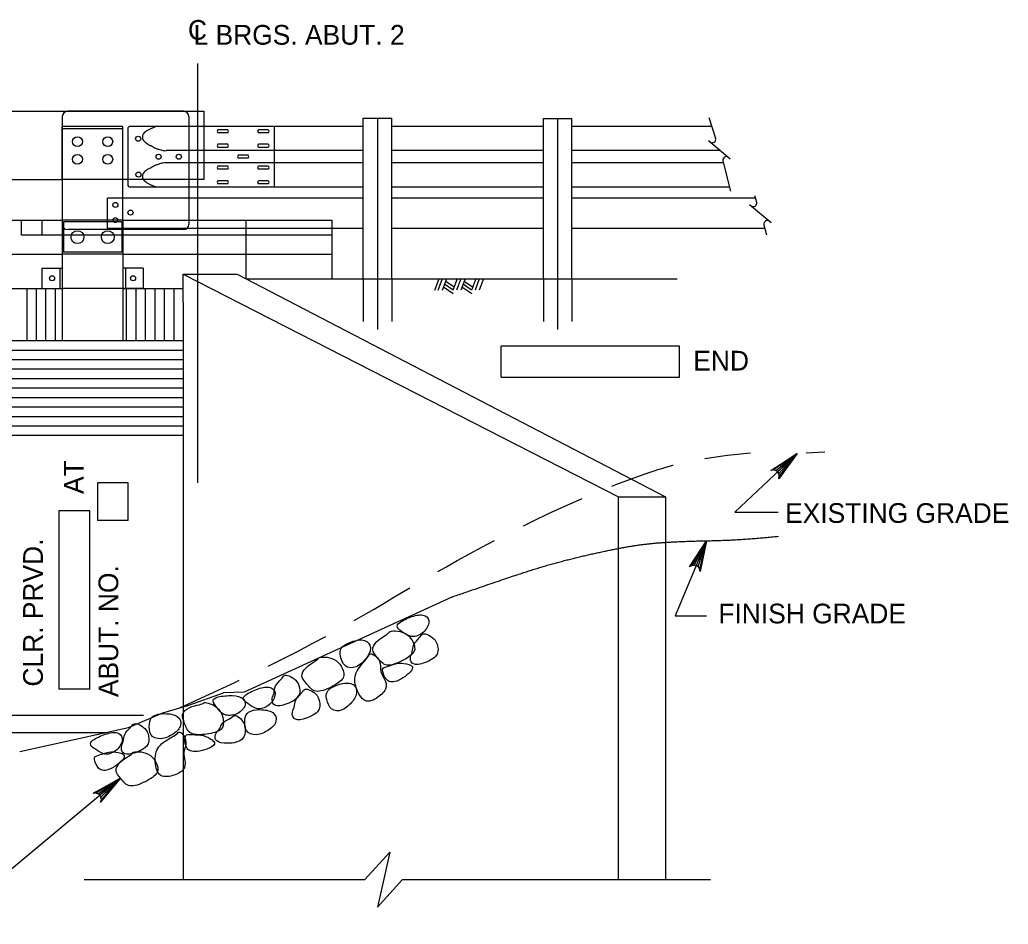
# Model space of a CAD drawing. Extents: x 638263 to 640391, y 293683 to 298655.
# Drawn here: x 638736.4 to 638886.7, y 297938.7 to 298076.3 of the extents above; entities that cross this region are included whole.
import ezdxf

# ---------------------------------------------------------------- set-up
doc = ezdxf.new("R2010")
doc.units = 0
for name, color, linetype in [('2', 7, 'Continuous'), ('3', 7, 'Continuous'), ('4', 7, 'Continuous'), ('5', 7, 'Continuous'), ('8', 7, 'Continuous'), ('Level 25', 7, 'Continuous')]:
    doc.layers.add(name, color=color, linetype=linetype)

msp = doc.modelspace()

# ---------------------------------------------------------------- linework, layer by layer
at = {"layer": '2'}
for p, q in [((638591.38, 298062.37), (638764.38, 298062.37)), ((638742.83, 298061.6), (638742.83, 298060.06)), ((638761.3, 298062.37), (638743.6, 298062.37)), ((638762.07, 298061.6), (638762.07, 298060.06)), ((638764.38, 298062.37), (638764.38, 298060.06)), ((638752.06, 298060.06), (638742.82, 298060.06)), ((638742.82, 298051.98), (638742.82, 298060.06)), ((638752.06, 298045.81), (638752.06, 298060.06)), ((638764.38, 298060.07), (638753.16, 298060.07)), ((638762.07, 298060.06), (638762.07, 298050.83)), ((638774.96, 298060.07), (638764.38, 298060.07)), ((638764.38, 298060.06), (638764.38, 298051.98)), ((638775.03, 298060.07), (638775.03, 298050.83)), ((638788.6, 298060.07), (638775.03, 298060.07)), ((638816, 298060.07), (638792.93, 298060.07)), ((638841.62, 298060.07), (638820.32, 298060.07)), ((638752.06, 298059.68), (638742.82, 298059.68)), ((638752.79, 298059.7), (638752.79, 298051.2)), ((638767.99, 298059.56), (638766.51, 298059.56)), ((638767.99, 298059.1), (638766.51, 298059.1)), ((638774.16, 298059.56), (638772.68, 298059.56)), ((638774.16, 298059.1), (638772.68, 298059.1)), ((638767.99, 298057.35), (638766.51, 298057.35)), ((638774.16, 298057.35), (638772.68, 298057.35)), ((638764.38, 298056.38), (638758.63, 298056.38)), ((638788.6, 298056.38), (638764.38, 298056.38)), ((638767.99, 298056.88), (638766.51, 298056.88)), ((638771.08, 298055.68), (638769.6, 298055.68)), ((638774.16, 298056.88), (638772.68, 298056.88)), ((638816, 298056.38), (638792.93, 298056.38)), ((638842.94, 298056.38), (638820.32, 298056.38)), ((638764.38, 298054.53), (638758.63, 298054.53)), ((638788.6, 298054.53), (638764.38, 298054.53)), ((638767.99, 298054.02), (638766.51, 298054.02)), ((638771.08, 298055.22), (638769.6, 298055.22)), ((638774.16, 298054.02), (638772.68, 298054.02)), ((638816, 298054.53), (638792.93, 298054.53)), ((638843.38, 298054.53), (638820.32, 298054.53)), ((638767.99, 298053.56), (638766.51, 298053.56)), ((638774.16, 298053.56), (638772.68, 298053.56)), ((638704.45, 298051.98), (638742.82, 298051.98)), ((638742.82, 298051.98), (638742.82, 298045.81)), ((638752.06, 298051.98), (638742.82, 298051.98)), ((638762.07, 298051.98), (638752.06, 298051.98)), ((638764.38, 298051.98), (638762.07, 298051.98)), ((638767.99, 298051.8), (638766.51, 298051.8)), ((638767.99, 298051.34), (638766.51, 298051.34)), ((638774.16, 298051.8), (638772.68, 298051.8)), ((638774.16, 298051.34), (638772.68, 298051.34)), ((638762.07, 298050.83), (638753.16, 298050.83)), ((638788.6, 298050.83), (638762.07, 298050.83)), ((638816, 298050.83), (638792.93, 298050.83)), ((638844.31, 298050.83), (638820.32, 298050.83)), ((638749.71, 298044.55), (638749.71, 298049.17)), ((638762.07, 298049.17), (638749.71, 298049.17)), ((638788.6, 298049.17), (638762.07, 298049.17)), ((638816, 298049.17), (638792.93, 298049.17)), ((638848.24, 298049.17), (638820.32, 298049.17)), ((638704.45, 298045.81), (638742.82, 298045.81)), ((638736.65, 298043.51), (638736.65, 298045.81)), ((638739.75, 298043.51), (638739.75, 298045.81)), ((638742.82, 298045.81), (638742.82, 298027.49)), ((638752.06, 298045.81), (638742.82, 298045.81)), ((638751.9, 298045.53), (638743.02, 298045.53)), ((638743.02, 298045.53), (638743.02, 298040.92)), ((638751.9, 298045.53), (638751.9, 298040.92)), ((638752.06, 298045.81), (638752.06, 298027.49)), ((638752.06, 298045.81), (638783.82, 298045.81)), ((638762.07, 298045.81), (638762.07, 298045.15)), ((638783.82, 298045.81), (638783.82, 298036.87)), ((638783.81, 298043.51), (638736.65, 298043.51)), ((638761.3, 298044.38), (638743.6, 298044.38)), ((638783.81, 298044.55), (638749.71, 298044.55)), ((638788.6, 298044.55), (638783.81, 298044.55)), ((638816, 298044.55), (638792.93, 298044.55)), ((638849.68, 298044.55), (638820.32, 298044.55)), ((638704.45, 298040.62), (638742.82, 298040.62)), ((638752.06, 298040.62), (638742.82, 298040.62)), ((638751.9, 298040.92), (638743.02, 298040.92)), ((638739.73, 298038.52), (638742.82, 298038.52)), ((638739.73, 298038.52), (638739.73, 298035.43)), ((638742.46, 298038.52), (638742.46, 298035.43)), ((638742.82, 298038.52), (638742.82, 298035.43)), ((638755.15, 298038.52), (638752.06, 298038.52)), ((638752.06, 298038.52), (638752.06, 298035.43)), ((638752.42, 298038.52), (638752.42, 298035.43)), ((638755.15, 298038.52), (638755.15, 298035.43)), ((638739.73, 298035.43), (638742.82, 298035.43)), ((638752.06, 298035.43), (638742.82, 298035.43)), ((638755.15, 298035.43), (638752.06, 298035.43))]:
    msp.add_line(p, q, dxfattribs=at)
for centre, radius in [((638745.14, 298057.75), 0.748), ((638749.75, 298057.75), 0.748), ((638754.37, 298058.19), 0.385), ((638745.14, 298055.06), 0.748), ((638749.75, 298055.06), 0.748), ((638757.48, 298055.46), 0.385), ((638760.56, 298055.46), 0.385), ((638754.4, 298052.74), 0.385), ((638750.9, 298048.12), 0.385), ((638753.21, 298046.96), 0.385), ((638750.9, 298045.81), 0.385), ((638745.14, 298043.22), 0.978), ((638749.75, 298043.22), 0.978), ((638741.28, 298036.97), 0.385), ((638753.6, 298036.97), 0.385)]:
    msp.add_circle(centre, radius, dxfattribs=at)
for centre, radius, start, end in [((638743.6, 298061.6), 0.77, 90, 180), ((638761.3, 298061.6), 0.77, 0, 90), ((638753.16, 298059.7), 0.369, 90, 180), ((638757.57, 298058.2), 1.88, 108.4934, 111.9093), ((638760.2, 298050.35), 10.17, 107.0234, 108.4934), ((638755.93, 298058.44), 0.916, 120.3532, 238.6149), ((638758.25, 298055.8), 4.42, 125.3229, 129.0151), ((638756.25, 298058.62), 0.955, 117.3798, 125.3229), ((638770.44, 298031.23), 31.8, 116.5749, 117.3798), ((638757.29, 298057.51), 2.42, 113.6547, 116.5749), ((638758.7, 298054.29), 5.93, 112.3149, 113.6547), ((638781.02, 297999.9), 64.73, 111.9093, 112.3149), ((638766.65, 298059.33), 0.269, 120.8559, 239.1441), ((638767.85, 298059.33), 0.269, 300.8559, 59.1441), ((638772.82, 298059.33), 0.269, 120.8559, 239.1441), ((638774.02, 298059.33), 0.269, 300.8559, 59.1441), ((638758.68, 298061.4), 4.94, 229.2007, 233.1182), ((638756.37, 298058.32), 1.09, 233.1182, 241.475), ((638943.45, 298402.51), 392.83, 241.475, 241.5275), ((638695.93, 297946.11), 126.36, 61.435, 61.5275), ((638701.32, 297956.02), 115.08, 61.2499, 61.435), ((638766.65, 298057.12), 0.269, 120.8559, 239.1441), ((638767.85, 298057.12), 0.269, 300.8559, 59.1441), ((638772.82, 298057.12), 0.269, 120.8559, 239.1441), ((638774.02, 298057.12), 0.269, 300.8559, 59.1441), ((638766.99, 298075.72), 21.45, 241.2499, 241.6785), ((638757.12, 298057.4), 0.644, 241.6785, 249.7671), ((638763.18, 298073.85), 18.18, 249.7671, 251.2889), ((638758.36, 298059.62), 3.14, 251.2889, 252.6389), ((638784.86, 298144.39), 91.96, 252.6389, 252.8885), ((638758.44, 298058.56), 2.16, 252.8885, 261.633), ((638758.86, 298061.4), 5.03, 261.633, 267.3571), ((638769.74, 298055.45), 0.269, 120.8559, 239.1441), ((638770.94, 298055.45), 0.269, 300.8559, 59.1441), ((638701.32, 298154.89), 115.08, 298.565, 298.7501), ((638766.99, 298035.18), 21.45, 118.3215, 118.7501), ((638757.12, 298053.5), 0.644, 110.2329, 118.3215), ((638763.18, 298037.05), 18.18, 108.7111, 110.2329), ((638758.36, 298051.29), 3.14, 107.3611, 108.7111), ((638784.86, 297966.52), 91.96, 107.1115, 107.3611), ((638758.44, 298052.35), 2.16, 98.367, 107.1115), ((638758.86, 298049.5), 5.03, 92.6429, 98.367), ((638766.65, 298053.79), 0.269, 120.8559, 239.1441), ((638767.85, 298053.79), 0.269, 300.8559, 59.1441), ((638772.82, 298053.79), 0.269, 120.8559, 239.1441), ((638774.02, 298053.79), 0.269, 300.8559, 59.1441), ((638755.93, 298052.47), 0.916, 121.3851, 239.6468), ((638758.68, 298049.51), 4.94, 126.8818, 130.7993), ((638756.37, 298052.59), 1.09, 118.525, 126.8818), ((638943.45, 297708.4), 392.83, 118.4725, 118.525), ((638695.93, 298164.79), 126.36, 298.4725, 298.565), ((638753.16, 298051.2), 0.369, 180, 270), ((638758.25, 298055.11), 4.42, 230.9849, 234.6771), ((638756.25, 298052.28), 0.955, 234.6771, 242.6202), ((638770.44, 298079.67), 31.8, 242.6202, 243.4251), ((638757.29, 298053.39), 2.42, 243.4251, 246.3453), ((638758.7, 298056.61), 5.93, 246.3453, 247.6851), ((638781.02, 298111), 64.73, 247.6851, 248.0907), ((638766.65, 298051.57), 0.269, 120.8559, 239.1441), ((638767.85, 298051.57), 0.269, 300.8559, 59.1441), ((638772.82, 298051.57), 0.269, 120.8559, 239.1441), ((638774.02, 298051.57), 0.269, 300.8559, 59.1441), ((638757.57, 298052.7), 1.88, 248.0907, 251.5066), ((638760.2, 298060.56), 10.17, 251.5066, 252.9766), ((638743.6, 298045.15), 0.77, 180, 270), ((638761.3, 298045.15), 0.77, 270, 0)]:
    msp.add_arc(centre, radius, start, end, dxfattribs=at)
at = {"layer": '3'}
for p, q in [((638788.6, 298061.34), (638792.93, 298061.34)), ((638788.6, 298036.87), (638788.6, 298061.34)), ((638790.76, 298061.34), (638790.76, 298029.17)), ((638792.93, 298036.87), (638792.93, 298061.34)), ((638816, 298061.26), (638820.32, 298061.26)), ((638816, 298036.87), (638816, 298061.26)), ((638818.16, 298061.26), (638818.16, 298029.17)), ((638820.32, 298036.87), (638820.32, 298061.26)), ((638841.18, 298061.44), (638842.19, 298058.29)), ((638841.13, 298057.9), (638844.39, 298055.16)), ((638843.31, 298054.82), (638844.46, 298050.22)), ((638848.11, 298049.56), (638848.43, 298048.56)), ((638847.36, 298048.18), (638850.63, 298045.44)), ((638770.81, 298036.87), (638770.81, 298045.81)), ((638849.55, 298045.1), (638849.93, 298043.59)), ((638752.06, 298040.62), (638783.82, 298040.62)), ((638761.22, 298033.26), (638761.22, 298037.59)), ((638761.22, 298037.59), (638769.43, 298037.59)), ((638761.22, 298037.59), (638827.42, 298003.71)), ((638769.43, 298037.59), (638834.56, 298003.71)), ((638770.81, 298036.87), (638836.36, 298036.87)), ((638788.6, 298036.87), (638788.6, 298030.38)), ((638792.93, 298036.87), (638792.93, 298030.38)), ((638800.09, 298036.87), (638799.42, 298035.11)), ((638800.63, 298036.88), (638799.97, 298035.12)), ((638801.27, 298036.89), (638800.6, 298035.13)), ((638800.98, 298036.11), (638802.27, 298035.22)), ((638801.14, 298036.54), (638802.43, 298035.65)), ((638802.9, 298036.89), (638802.24, 298035.15)), ((638803.45, 298036.89), (638802.79, 298035.16)), ((638804.08, 298036.9), (638803.43, 298035.17)), ((638803.79, 298036.12), (638805.08, 298035.23)), ((638803.95, 298036.55), (638805.24, 298035.66)), ((638805.71, 298036.9), (638805.05, 298035.16)), ((638806.25, 298036.9), (638805.6, 298035.17)), ((638806.89, 298036.9), (638806.24, 298035.18)), ((638816, 298036.87), (638816, 298030.38)), ((638820.32, 298036.87), (638820.32, 298030.38)), ((638704.45, 298035.43), (638742.82, 298035.43)), ((638752.06, 298035.43), (638761.22, 298035.43)), ((638800.8, 298035.66), (638802.3, 298034.63)), ((638803.61, 298035.68), (638805.11, 298034.64)), ((638761.22, 298033.26), (638761.22, 297971.76)), ((638582.43, 298027.49), (638761.22, 298027.49)), ((638582.43, 298013.08), (638761.22, 298013.08)), ((638854.58, 298010.3), (638845.1, 298001.37)), ((638827.42, 298003.71), (638834.56, 298003.71)), ((638827.42, 297995.86), (638827.42, 298003.71)), ((638834.56, 298003.71), (638834.56, 297996.76)), ((638845.1, 298001.37), (638851.69, 298001.37)), ((638840.81, 297997.02), (638836.06, 297985.63)), ((638827.42, 297945.49), (638827.42, 297995.86)), ((638834.56, 297996.76), (638834.56, 297945.49)), ((638802.07, 297988.47), (638770.48, 297973.99)), ((638836.06, 297985.63), (638840.82, 297985.63)), ((638770.48, 297973.99), (638767.33, 297973.91)), ((638761.22, 297971.76), (638761.22, 297945.49)), ((638588.79, 297967.88), (638749.52, 297967.88)), ((638788.83, 297945.49), (638792.67, 297949.66)), ((638792.67, 297949.66), (638790.75, 297941.31)), ((638746.14, 297945.49), (638788.83, 297945.49)), ((638790.75, 297941.31), (638794.59, 297945.49)), ((638794.59, 297945.49), (638841.42, 297945.49))]:
    msp.add_line(p, q, dxfattribs=at)
for points in [[(638852.03, 298008.58), (638852.71, 298007.86), (638854.52, 298010.25)], [(638839.22, 297994.49), (638840.13, 297994.11), (638840.81, 297997.02)]]:
    msp.add_lwpolyline(points, close=True, dxfattribs=at)
for centre, start, end in [((638841.69, 298058.12), 227.8504, 17.8504), ((638843.83, 298054.94), 49.9832, 192.5218), ((638843.83, 298054.94), 49.9832, 49.9972), ((638847.93, 298048.4), 227.8504, 17.8504), ((638850.07, 298045.22), 49.9832, 192.5218), ((638850.07, 298045.21), 49.9832, 49.9972)]:
    msp.add_arc(centre, 0.533, start, end, dxfattribs=at)
for points, degree in [([(638802.07, 297988.47), (638809.85, 297991.16), (638817, 297993.49), (638824.14, 297995.23), (638830.89, 297996.54), (638837.25, 297996.98), (638845.78, 297997.12), (638851.74, 297997.71)], 2), ([(638793.94, 297983.64), (638794.18, 297983.38), (638795.05, 297982.83), (638796.15, 297982.19), (638798.13, 297983.12), (638798.89, 297985.05), (638797.8, 297985.96), (638795.78, 297985.52), (638793.6, 297984.38), (638793.7, 297983.9), (638793.94, 297983.64)], 3), ([(638792.53, 297983.08), (638792.47, 297983), (638792.14, 297982.71), (638790.55, 297981.8), (638789.76, 297980.36), (638790.76, 297979.31), (638791.96, 297977.68), (638794.54, 297978.69), (638796.76, 297980.1), (638796.21, 297981.7), (638795.43, 297982.82), (638793.82, 297983.43), (638792.47, 297983.22), (638792.58, 297983.17), (638792.53, 297983.08)], 3), ([(638785.3, 297980.74), (638785.02, 297980.37), (638785.06, 297979.54), (638785.68, 297977.71), (638787.53, 297977.57), (638789.27, 297979.2), (638789.97, 297980.83), (638789, 297982.17), (638786.73, 297981.76), (638785.58, 297981.11), (638785.3, 297980.74)], 3), ([(638796.06, 297980.14), (638795.99, 297979.84), (638795.69, 297979.47), (638795.84, 297978.25), (638797.19, 297978.08), (638800.08, 297979.33), (638799.99, 297981.09), (638799.47, 297982.19), (638798.21, 297982.89), (638797.56, 297982.93), (638797.26, 297982.31), (638796.09, 297981.28), (638796.13, 297980.44), (638796.06, 297980.14)], 3), ([(638781.75, 297979.1), (638781.69, 297979.02), (638781.36, 297978.73), (638779.78, 297977.81), (638778.98, 297976.38), (638779.99, 297975.33), (638781.19, 297973.7), (638783.76, 297974.7), (638785.99, 297976.12), (638785.44, 297977.71), (638784.65, 297978.84), (638783.05, 297979.45), (638781.7, 297979.24), (638781.81, 297979.19), (638781.75, 297979.1)], 3), ([(638789.62, 297979.78), (638789.48, 297979.69), (638789.37, 297979.23), (638787.11, 297976.92), (638787.36, 297974.71), (638788.75, 297972.12), (638790.95, 297973.13), (638792.36, 297974.64), (638791.89, 297976.01), (638791.14, 297977.03), (638791.29, 297978.87), (638790.2, 297979.77), (638789.76, 297979.87), (638789.62, 297979.78)], 3), ([(638792.07, 297977.86), (638791.65, 297977.71), (638791.35, 297977.61), (638792.05, 297975.55), (638793.77, 297975.38), (638796.89, 297977.84), (638795.05, 297978.37), (638793.86, 297978.47), (638792.49, 297978), (638792.07, 297977.86)], 3), ([(638775.03, 297973.85), (638774.97, 297973.55), (638774.66, 297973.18), (638774.82, 297971.96), (638776.16, 297971.79), (638779.05, 297973.04), (638778.96, 297974.79), (638778.45, 297975.89), (638777.19, 297976.6), (638776.54, 297976.63), (638776.24, 297976.02), (638775.06, 297974.99), (638775.1, 297974.15), (638775.03, 297973.85)], 3), ([(638770.55, 297972.66), (638770.79, 297972.4), (638771.66, 297971.85), (638772.76, 297971.2), (638774.74, 297972.14), (638775.5, 297974.07), (638774.41, 297974.98), (638772.39, 297974.54), (638770.21, 297973.39), (638770.31, 297972.92), (638770.55, 297972.66)], 3), ([(638778.1, 297971.73), (638778.03, 297971.43), (638777.73, 297971.06), (638777.88, 297969.84), (638779.23, 297969.67), (638782.12, 297970.92), (638782.03, 297972.68), (638781.51, 297973.78), (638780.25, 297974.48), (638779.6, 297974.51), (638779.3, 297973.9), (638778.13, 297972.87), (638778.17, 297972.03), (638778.1, 297971.73)], 3), ([(638783.2, 297974.19), (638782.92, 297973.82), (638782.95, 297972.99), (638783.58, 297971.16), (638785.42, 297971.02), (638787.17, 297972.65), (638787.87, 297974.28), (638786.9, 297975.62), (638784.63, 297975.21), (638783.47, 297974.56), (638783.2, 297974.19)], 3), ([(638765.85, 297972.41), (638765.99, 297972.08), (638766.64, 297971.28), (638767.47, 297970.31), (638769.65, 297970.55), (638771, 297972.13), (638770.26, 297973.34), (638768.21, 297973.58), (638765.78, 297973.21), (638765.71, 297972.73), (638765.85, 297972.41)], 3), ([(638764.33, 297972.34), (638764.25, 297972.27), (638763.85, 297972.11), (638762.05, 297971.76), (638760.83, 297970.66), (638761.44, 297969.35), (638762.05, 297967.41), (638764.81, 297967.53), (638767.37, 297968.14), (638767.37, 297969.83), (638766.99, 297971.15), (638765.67, 297972.24), (638764.33, 297972.49), (638764.41, 297972.4), (638764.33, 297972.34)], 3), ([(638771.17, 297970.96), (638770.78, 297970.7), (638770.55, 297969.9), (638770.55, 297967.96), (638772.24, 297967.24), (638774.42, 297968.2), (638775.61, 297969.53), (638775.13, 297971.1), (638772.85, 297971.46), (638771.55, 297971.22), (638771.17, 297970.96)], 3), ([(638756.65, 297970.35), (638756.27, 297970.09), (638756.03, 297969.29), (638756.03, 297967.36), (638757.73, 297966.63), (638759.91, 297967.6), (638761.1, 297968.92), (638760.62, 297970.5), (638758.34, 297970.85), (638757.04, 297970.61), (638756.65, 297970.35)], 3), ([(638766.72, 297968.41), (638766.56, 297968.14), (638766.15, 297967.9), (638765.9, 297966.69), (638767.12, 297966.09), (638770.26, 297966.34), (638770.74, 297968.03), (638770.61, 297969.23), (638769.65, 297970.31), (638769.04, 297970.55), (638768.56, 297970.07), (638767.12, 297969.48), (638766.88, 297968.67), (638766.72, 297968.41)], 3), ([(638752.1, 297966.48), (638752.03, 297966.18), (638751.73, 297965.81), (638751.88, 297964.59), (638753.23, 297964.42), (638756.12, 297965.67), (638756.03, 297967.42), (638755.51, 297968.53), (638754.25, 297969.23), (638753.6, 297969.26), (638753.3, 297968.65), (638752.13, 297967.62), (638752.16, 297966.78), (638752.1, 297966.48)], 3), ([(638747.3, 297965.75), (638747.54, 297965.49), (638748.41, 297964.94), (638749.51, 297964.3), (638751.49, 297965.23), (638752.25, 297967.16), (638751.16, 297968.06), (638749.14, 297967.63), (638746.96, 297966.49), (638747.06, 297966.01), (638747.3, 297965.75)], 3), ([(638760.6, 297967.91), (638760.44, 297967.87), (638760.19, 297967.47), (638757.3, 297966.02), (638756.81, 297963.85), (638757.3, 297960.95), (638759.7, 297961.19), (638761.53, 297962.16), (638761.53, 297963.6), (638761.15, 297964.81), (638761.88, 297966.5), (638761.15, 297967.71), (638760.76, 297967.95), (638760.6, 297967.91)], 3), ([(638762.2, 297967.54), (638761.76, 297967.54), (638761.44, 297967.54), (638761.44, 297965.37), (638763.01, 297964.64), (638766.76, 297965.96), (638765.19, 297967.06), (638764.1, 297967.54), (638762.65, 297967.54), (638762.2, 297967.54)], 3), ([(638748.24, 297964.38), (638747.82, 297964.24), (638747.52, 297964.14), (638748.22, 297962.08), (638749.94, 297961.9), (638753.06, 297964.37), (638751.22, 297964.9), (638750.03, 297965), (638748.66, 297964.53), (638748.24, 297964.38)], 3), ([(638753.47, 297964.71), (638753.42, 297964.62), (638753.09, 297964.34), (638751.5, 297963.42), (638750.7, 297961.99), (638751.71, 297960.94), (638752.91, 297959.31), (638755.49, 297960.31), (638757.71, 297961.72), (638757.16, 297963.32), (638756.37, 297964.44), (638754.77, 297965.05), (638753.42, 297964.85), (638753.53, 297964.79), (638753.47, 297964.71)], 3)]:
    msp.add_open_spline(points, degree=degree, dxfattribs=at)
at = {"layer": '4'}
for p, q in [((638763.37, 298069.66), (638763.37, 298005.85)), ((638836.7, 298026.64), (638809.56, 298026.64)), ((638809.56, 298021.94), (638809.56, 298026.64)), ((638836.7, 298021.94), (638836.7, 298026.64)), ((638809.56, 298021.94), (638836.7, 298021.94)), ((638748.17, 298005.86), (638748.17, 298000.11)), ((638752.87, 298005.86), (638748.17, 298005.86)), ((638752.87, 298000.11), (638752.87, 298005.86)), ((638742.32, 298001.6), (638742.32, 297974.46)), ((638747.03, 298001.6), (638742.32, 298001.6)), ((638747.03, 297974.46), (638747.03, 298001.6)), ((638752.87, 298000.11), (638748.17, 298000.11)), ((638747.03, 297974.46), (638742.32, 297974.46)), ((638724.33, 297970.51), (638755.16, 297970.51)), ((638751.68, 297960.92), (638725.03, 297938.69))]:
    msp.add_line(p, q, dxfattribs=at)
for points in [[(638854.58, 298010.3), (638851.79, 298006.47), (638851.88, 298006.9), (638851.8, 298007.25), (638851.62, 298007.52), (638851.37, 298007.71), (638851.02, 298007.81), (638850.59, 298007.74), (638854.58, 298010.3), (638851.02, 298007.81), (638851.37, 298007.71), (638854.58, 298010.3), (638851.62, 298007.52), (638851.8, 298007.25), (638854.58, 298010.3), (638851.88, 298006.9)], [(638840.81, 297997.02), (638839.83, 297992.38), (638839.73, 297992.81), (638839.52, 297993.1), (638839.25, 297993.27), (638838.94, 297993.34), (638838.58, 297993.29), (638838.21, 297993.06), (638840.81, 297997.02), (638838.58, 297993.29), (638838.94, 297993.34), (638840.81, 297997.02), (638839.25, 297993.27), (638839.52, 297993.1), (638840.81, 297997.02), (638839.73, 297992.81)], [(638736.36, 297964.96), (638752.88, 297968.62), (638758.14, 297970.87), (638761.9, 297971.96), (638767.33, 297973.91)], [(638751.68, 297960.92), (638748.66, 297957.26), (638748.77, 297957.69), (638748.71, 297958.04), (638748.56, 297958.32), (638748.31, 297958.53), (638747.97, 297958.65), (638747.54, 297958.61), (638751.68, 297960.92), (638747.97, 297958.65), (638748.31, 297958.53), (638751.68, 297960.92), (638748.56, 297958.32), (638748.71, 297958.04), (638751.68, 297960.92), (638748.77, 297957.69)]]:
    msp.add_lwpolyline(points, dxfattribs=at)
msp.add_lwpolyline([(638749.09, 297959.41), (638749.72, 297958.65), (638751.68, 297960.92)], close=True, dxfattribs=at)
at = {"layer": '5'}
for p, q in [((638737.42, 298035.43), (638737.42, 298027.49)), ((638738.86, 298035.43), (638738.86, 298027.49)), ((638740.3, 298035.43), (638740.3, 298027.49)), ((638741.75, 298035.43), (638741.75, 298027.49)), ((638752.56, 298035.43), (638752.56, 298027.49)), ((638754.01, 298035.43), (638754.01, 298027.49)), ((638755.45, 298035.43), (638755.45, 298027.49)), ((638756.89, 298035.43), (638756.89, 298027.49)), ((638758.33, 298035.43), (638758.33, 298027.49)), ((638759.78, 298035.43), (638759.78, 298027.49)), ((638582.43, 298026.05), (638761.22, 298026.05)), ((638582.43, 298024.61), (638761.22, 298024.61)), ((638582.43, 298023.17), (638761.22, 298023.17)), ((638582.43, 298021.73), (638761.22, 298021.73)), ((638582.43, 298020.29), (638761.22, 298020.29)), ((638582.43, 298018.84), (638761.22, 298018.84)), ((638582.43, 298017.4), (638761.22, 298017.4)), ((638582.43, 298015.96), (638761.22, 298015.96)), ((638582.43, 298014.52), (638761.22, 298014.52))]:
    msp.add_line(p, q, dxfattribs=at)
at = {"layer": '8'}
for p, q in [((638843.98, 298010.04), (638847.5, 298010.39)), ((638855.96, 298010.39), (638858.79, 298010.58)), ((638840.55, 298009.54), (638840.88, 298009.6)), ((638840.88, 298009.6), (638843.98, 298010.04)), ((638831.33, 298007.16), (638833.44, 298007.86)), ((638833.44, 298007.86), (638835.69, 298008.51)), ((638835.69, 298008.51), (638835.74, 298008.52)), ((638827.18, 298005.62), (638829.26, 298006.41)), ((638829.26, 298006.41), (638831.33, 298007.16)), ((638826.43, 298005.32), (638827.18, 298005.62)), ((638818.78, 298002.08), (638820.88, 298003.01)), ((638820.88, 298003.01), (638821.88, 298003.44)), ((638816.69, 298001.12), (638818.78, 298002.08)), ((638812.95, 297999.32), (638814.61, 298000.14)), ((638814.61, 298000.14), (638816.69, 298001.12)), ((638806.63, 297996.06), (638808.56, 297997.09)), ((638804.74, 297995.04), (638806.63, 297996.06)), ((638801.14, 297993.03), (638802.91, 297994.03)), ((638802.91, 297994.03), (638804.74, 297995.04)), ((638799.94, 297992.34), (638801.14, 297993.03)), ((638794.75, 297989.31), (638795.69, 297989.86)), ((638791.78, 297987.55), (638793.27, 297988.43)), ((638793.27, 297988.43), (638794.75, 297989.31)), ((638788.65, 297985.72), (638790.25, 297986.65)), ((638790.25, 297986.65), (638791.78, 297987.55)), ((638787.2, 297984.89), (638788.65, 297985.72)), ((638780.96, 297981.44), (638782.9, 297982.49)), ((638778.51, 297980.16), (638780.96, 297981.44)), ((638775.77, 297978.76), (638778.51, 297980.16)), ((638774.16, 297977.96), (638775.77, 297978.76)), ((638769.18, 297975.53), (638769.74, 297975.8)), ((638765.24, 297973.68), (638769.18, 297975.53)), ((638760.82, 297971.65), (638765.24, 297973.68))]:
    msp.add_line(p, q, dxfattribs=at)
at = {"layer": 'Level 25'}
for p, q in [((638742.83, 298060.06), (638742.83, 298045.15)), ((638762.07, 298050.83), (638762.07, 298045.81))]:
    msp.add_line(p, q, dxfattribs=at)

# ---------------------------------------------------------------- texts
at = {"layer": '4'}
for s, p in [('C', (638761.94, 298073.25)), ('L BRGS. ABUT. 2', (638762.8, 298072.5)), ('END', (638838.8, 298022.93)), ('EXISTING GRADE', (638852.76, 297999.75)), ('FINISH GRADE', (638842.61, 297984.46))]:
    msp.add_text(s, height=3, dxfattribs=at).set_placement(p)
for s, p in [('AT', (638746.08, 298004.15)), ('CLR. PRVD.', (638739.88, 297974.85)), ('ABUT. NO. ', (638751.34, 297973.25))]:
    msp.add_text(s, height=3, rotation=90, dxfattribs=at).set_placement(p)

doc.saveas('drawing.dxf')
